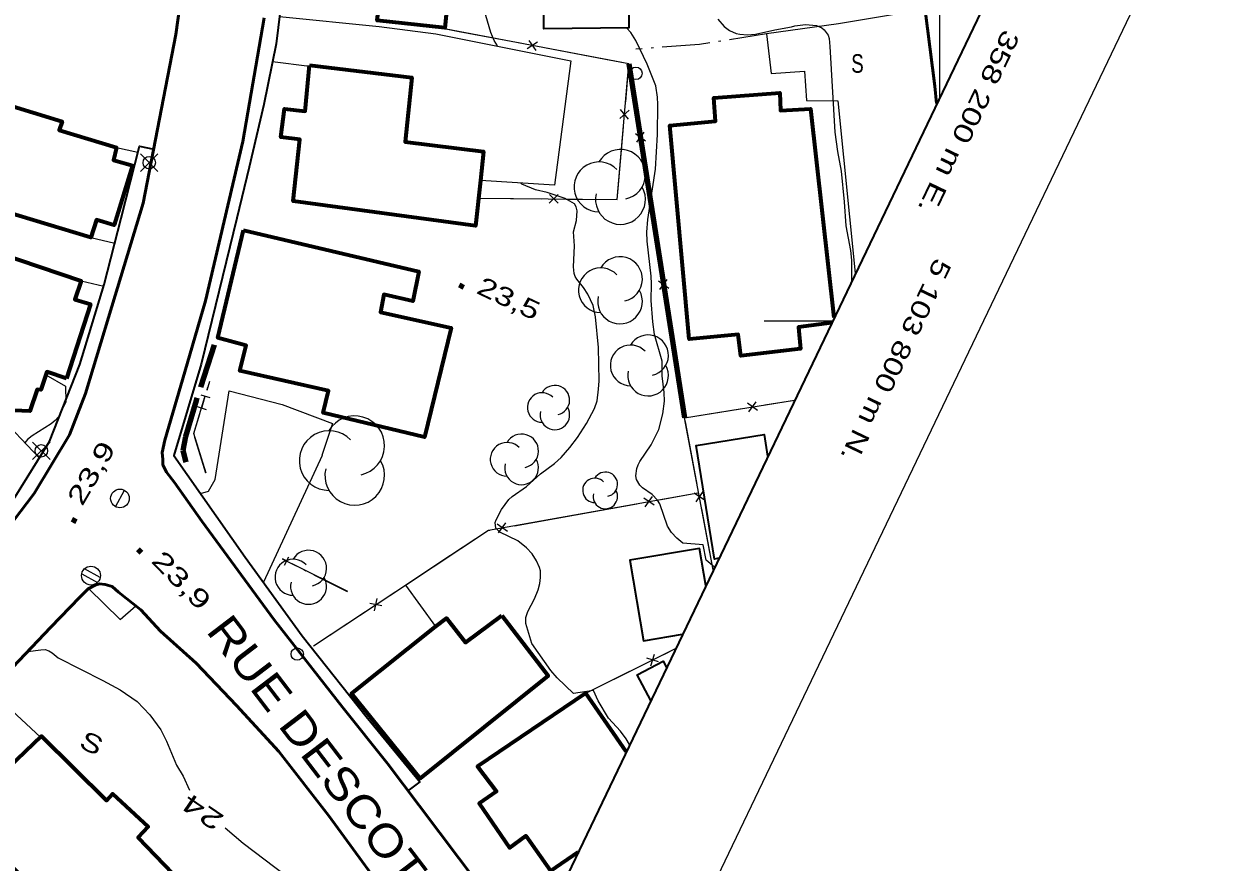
# Model space of a CAD drawing. Extents: x 356765 to 358572, y 5103174 to 5104650.
# Drawn here: x 358126.3 to 358222.2, y 5103756.4 to 5103823.9 of the extents above; entities that cross this region are included whole.
import ezdxf
from ezdxf.enums import TextEntityAlignment as Align

# ---------------------------------------------------------------- set-up
doc = ezdxf.new("R2010")
doc.units = 0
doc.header["$LTSCALE"] = 0.6
doc.linetypes.add('DOT_DASHED', pattern=[7.7, 5, -1.2, 0.3, -1.2])
doc.linetypes.add('LONG_DASHED', pattern=[7.5, 6, -1.5])
for name, color, linetype, lineweight in [('19', 7, 'Continuous', 13), ('2', 7, 'Continuous', 13), ('21', 7, 'Continuous', 53), ('22', 7, 'Continuous', 35), ('3', 7, 'Continuous', 140), ('31', 7, 'Continuous', 70), ('36', 7, 'Continuous', 13), ('37', 7, 'Continuous', 13), ('41', 7, 'DOT_DASHED', 25), ('44', 7, 'Continuous', 25), ('52', 7, 'Continuous', 13), ('60', 7, 'Continuous', 13), ('61', 7, 'Continuous', 13)]:
    doc.layers.add(name, color=color, linetype=linetype, lineweight=lineweight)

msp = doc.modelspace()

# ---------------------------------------------------------------- linework, layer by layer
at = {"layer": '19'}
for p, q in [((358149.25, 5103820.48), (358146.27, 5103820.84)), ((358133.73, 5103813.95), (358135.44, 5103813.57)), ((358131.65, 5103806.71), (358133.58, 5103806.24)), ((358130.87, 5103803.2), (358132.69, 5103802.79)), ((358127.5, 5103788.95), (358122.32, 5103794.38)), ((358156.98, 5103778.7), (358159.41, 5103775.36))]:
    msp.add_line(p, q, dxfattribs=at)
for points in [[(358146.84, 5103824.5), (358154.87, 5103823.69), (358159.43, 5103823.12), (358170.31, 5103820.94), (358169, 5103810.91), (358163.02, 5103811.3)], [(358140.48, 5103786.08), (358141.13, 5103786.26), (358141.67, 5103787.21), (358142.78, 5103794.36), (358147.05, 5103793.26)], [(358147.05, 5103793.26), (358151.12, 5103791.73), (358150.25, 5103789.15)], [(358150.25, 5103789.15), (358150.28, 5103789.15), (358145.55, 5103778.93)]]:
    msp.add_lwpolyline(points, dxfattribs=at)
at = {"layer": '2'}
for points in [[(358164.39, 5103822.13), (358164.12, 5103822.57), (358163.86, 5103823.21), (358163.45, 5103824.58), (358162.91, 5103826.13), (358162.86, 5103826.73), (358163.23, 5103828.63), (358163.4, 5103830.76), (358163.37, 5103831.76), (358163.24, 5103832.74), (358163.23, 5103833.05)], [(358182.14, 5103824.3), (358182.66, 5103823.7), (358183.07, 5103823.38), (358183.61, 5103823.13), (358183.9, 5103823.07), (358184.53, 5103823.04), (358185.16, 5103823.09), (358186.72, 5103823.44), (358188.06, 5103823.66), (358188.35, 5103823.75), (358189.19, 5103823.86), (358190.08, 5103823.78), (358190.5, 5103823.58), (358190.7, 5103823.42), (358191.02, 5103823.01), (358191.09, 5103822.74), (358191.15, 5103822.08), (358191.56, 5103815.2), (358191.76, 5103813.63), (358192.06, 5103812.04), (358192.31, 5103809.58), (358192.45, 5103807.63), (358192.82, 5103805.66), (358192.89, 5103804.88), (358192.89, 5103803.17)], [(358181.86, 5103780.14), (358181.2, 5103780.72), (358180.97, 5103781.96), (358179.32, 5103782.09), (358178.83, 5103782.48), (358178.4, 5103782.94), (358178.09, 5103783.46), (358177.48, 5103785.25), (358177.29, 5103785.54), (358176.85, 5103786.01), (358176.07, 5103786.55), (358175.87, 5103786.76), (358175.6, 5103787.22), (358175.53, 5103787.51), (358175.61, 5103788.09), (358175.72, 5103788.4), (358175.86, 5103788.67), (358176.76, 5103789.99), (358177.39, 5103791.25), (358177.72, 5103792.51), (358177.84, 5103793.51), (358177.81, 5103794.22), (358177.66, 5103795.55), (358177.66, 5103796.73), (358177.04, 5103798.88), (358176.9, 5103799.9), (358176.76, 5103801.63), (358176.81, 5103802.98), (358176.77, 5103803.59), (358176.44, 5103806.42), (358176.41, 5103807.12), (358176.49, 5103808.16), (358177.12, 5103812.21), (358177.27, 5103815.01), (358177.32, 5103817.41), (358177.29, 5103818.01), (358177.14, 5103818.91), (358176.44, 5103820.67), (358175.53, 5103822.58), (358175.12, 5103823.21), (358174.79, 5103823.59)], [(358175.03, 5103765.87), (358174.77, 5103766.33), (358174.31, 5103766.93), (358173.34, 5103767.98), (358172.5, 5103769.37), (358172.13, 5103770.2), (358170.52, 5103769.98), (358169.19, 5103771.24), (358168.69, 5103771.82), (358167.15, 5103774), (358166.67, 5103775.61), (358166.68, 5103776.09), (358166.85, 5103776.58), (358167.37, 5103777.59), (358167.68, 5103778.33), (358167.8, 5103778.82), (358167.86, 5103779.32), (358167.86, 5103779.84), (358167.78, 5103780.11), (358167.53, 5103780.66), (358167.19, 5103781.23), (358166.74, 5103781.71), (358166.03, 5103782.26), (358164.59, 5103782.98), (358164.25, 5103783.28), (358164.2, 5103783.74), (358164.3, 5103783.97), (358164.72, 5103784.78), (358165.32, 5103785.61), (358165.57, 5103785.84), (358166.73, 5103786.65), (358167.87, 5103787.66), (358169, 5103788.51), (358169.53, 5103788.98), (358170.23, 5103789.79), (358170.83, 5103790.59), (358171.57, 5103791.71), (358172.22, 5103792.94), (358172.42, 5103793.54), (358172.54, 5103794.48), (358172.57, 5103795.17), (358172.54, 5103797.83), (358172.29, 5103800.32), (358172.11, 5103801.22), (358171.68, 5103802.13), (358171.33, 5103802.67), (358170.79, 5103803.34), (358170.65, 5103803.55), (358170.56, 5103803.8), (358170.51, 5103804.34), (358170.61, 5103806.04), (358170.53, 5103807.16), (358170.77, 5103808.08), (358170.81, 5103808.84), (358170.74, 5103809.16), (358170.59, 5103809.42), (358169.84, 5103809.84), (358168.4, 5103810.33), (358167.46, 5103810.55), (358166.37, 5103811.01), (358166.27, 5103811.09)], [(358128.04, 5103795.65), (358129.61, 5103794.72), (358129.64, 5103793.43), (358129.05, 5103792.26), (358128.78, 5103791.96), (358128.45, 5103791.68), (358126.93, 5103790.72), (358126.56, 5103790.42), (358126.34, 5103790.17)], [(358126.58, 5103773.36), (358127.62, 5103773.5), (358127.97, 5103773.51), (358128.26, 5103773.42), (358128.54, 5103773.26), (358129.03, 5103772.84), (358132.61, 5103771.03), (358134.03, 5103770.26), (358135.38, 5103769.33), (358136.41, 5103768.24), (358137.29, 5103767.05), (358137.75, 5103766.13), (358138.55, 5103764.2), (358139.08, 5103763.3), (358139.59, 5103762.18)], [(358142.48, 5103759.15), (358143.91, 5103757.91), (358147.35, 5103755.32), (358148.23, 5103754.45), (358149.74, 5103752.63), (358150.98, 5103750.73), (358152.43, 5103747.34), (358152.67, 5103746.58), (358152.93, 5103745.48), (358153.32, 5103744.55)]]:
    msp.add_lwpolyline(points, dxfattribs=at)
at = {"layer": '21'}
for points in [[(358120.96, 5103778.05), (358127.09, 5103786.09), (358129.93, 5103790.82), (358131.23, 5103794.13), (358133.08, 5103800.25), (358135.88, 5103809.47), (358138.49, 5103823.05), (358139.96, 5103833.47), (358140.74, 5103847.91), (358140.51, 5103866.11), (358139.78, 5103867.78), (358138.99, 5103868.69), (358137.38, 5103869.33), (358135.86, 5103869.66), (358134.32, 5103869.63), (358133.86, 5103869.54), (358133.23, 5103869.42), (358130.7, 5103867.57), (358110.36, 5103852.63)], [(358145.61, 5103824.4), (358143.88, 5103814.44), (358140.88, 5103801.61), (358139.23, 5103795.88), (358137.61, 5103790.38), (358137.39, 5103789.38), (358137.44, 5103788.82), (358137.46, 5103788.4), (358137.74, 5103787.8), (358138.38, 5103786.97), (358140.59, 5103783.86), (358146.41, 5103775.91), (358151.93, 5103768.88), (358155.53, 5103764.34), (358158.08, 5103760.94), (358162.93, 5103754.54)], [(358199.74, 5103817.49), (358199.62, 5103818.88), (358198.84, 5103825.01)], [(358154.73, 5103754.76), (358150.82, 5103760.12), (358146.8, 5103765.3), (358143.38, 5103769.01), (358140.13, 5103772.42), (358137.26, 5103774.99), (358135.69, 5103776.7), (358133.88, 5103778.13), (358133.36, 5103778.59), (358132.81, 5103778.76), (358132.36, 5103778.8), (358132, 5103778.69), (358131.43, 5103778.41), (358130.76, 5103777.74), (358128.42, 5103775.3), (358101.58, 5103747.04)]]:
    msp.add_lwpolyline(points, dxfattribs=at)
at = {"layer": '21', "linetype": 'LONG_DASHED', "lineweight": 140}
msp.add_lwpolyline([(358141.59, 5103798.07), (358140.13, 5103793.57), (358139.29, 5103790.68), (358139.05, 5103789.54), (358139.31, 5103788.6)], dxfattribs=at)
at = {"layer": '22'}
for points in [[(358148.44, 5103842.28), (358148.12, 5103836.47), (358147.77, 5103831.98), (358146.57, 5103822.3), (358145.58, 5103817.41), (358144.4, 5103812.38), (358143.42, 5103808.25), (358140.55, 5103796.49), (358138.33, 5103789.13), (358144.08, 5103780.95), (358148.66, 5103774.62), (358153.83, 5103768.13), (358158.15, 5103762.86), (358157.19, 5103762.13)], [(358084.39, 5103740.78), (358083.47, 5103741.71), (358091.64, 5103749.92), (358104.27, 5103763.05), (358115.9, 5103774.83), (358121.35, 5103780.59), (358125.55, 5103785.82), (358128.33, 5103790.26), (358130.76, 5103796.46), (358132.73, 5103802.92), (358134.09, 5103808.26), (358135.57, 5103814.05), (358136.72, 5103813.83)]]:
    msp.add_lwpolyline(points, dxfattribs=at)
at = {"layer": '3'}
for p, q in [((358161.31, 5103802.88), (358161.67, 5103802.71)), ((358130.22, 5103783.75), (358130.42, 5103784.1)), ((358135.43, 5103781.61), (358135.71, 5103781.33))]:
    msp.add_line(p, q, dxfattribs=at)
at = {"layer": '31', "lineweight": 35}
msp.add_lwpolyline([(358174.8, 5103838.93), (358174.98, 5103823.59), (358168.13, 5103823.51), (358168.02, 5103832.9), (358167.97, 5103837.91), (358167.96, 5103838.84), (358174.8, 5103838.93)], close=True, dxfattribs=at)
at = {"layer": '31'}
for points in [[(358162.15, 5103833.08), (358161.82, 5103829.59), (358160.78, 5103829.72), (358160.16, 5103823.58), (358154.72, 5103824.17), (358154.91, 5103825.7), (358149.19, 5103826.37), (358149.25, 5103827.28), (358147.32, 5103827.47), (358148.08, 5103833.44), (358149.98, 5103833.17), (358150.12, 5103834.46), (358162.15, 5103833.08)], [(358149.26, 5103820.58), (358157.49, 5103819.58), (358156.96, 5103814.4), (358163.28, 5103813.62), (358163.02, 5103811.3), (358162.62, 5103807.63), (358147.94, 5103809.63), (358148.47, 5103814.59), (358146.96, 5103814.78), (358147.25, 5103817.08), (358148.9, 5103816.88), (358149.26, 5103820.58)], [(358117.15, 5103819.79), (358129.34, 5103816.05), (358129.1, 5103815.34), (358133.73, 5103813.95), (358133.47, 5103812.94), (358135, 5103812.5), (358133.54, 5103807.69), (358132.1, 5103808.12), (358131.65, 5103806.71), (358118.06, 5103810.8), (358119.23, 5103814.87), (358116.05, 5103815.93), (358117.15, 5103819.79)], [(358143.96, 5103807.3), (358158.07, 5103803.96), (358157.57, 5103801.58), (358155.24, 5103802.11), (358154.98, 5103800.7), (358160.67, 5103799.42), (358158.53, 5103790.63), (358150.35, 5103792.59), (358150.79, 5103794.34), (358143.66, 5103795.96), (358144.16, 5103798.01), (358141.88, 5103798.63), (358143.96, 5103807.3)], [(358129.69, 5103795.34), (358128.12, 5103795.88), (358127.62, 5103794.42), (358127.34, 5103794.46), (358126.74, 5103792.72), (358124.78, 5103792.8), (358123.1, 5103794), (358122.78, 5103796.04), (358119.53, 5103797.24), (358119.75, 5103797.92), (358117.94, 5103799.86), (358119.73, 5103804.28), (358121.68, 5103803.59), (358122.53, 5103806.04), (358130.87, 5103803.2), (358130.38, 5103801.72), (358131.63, 5103801.32), (358129.69, 5103795.34)], [(358164.75, 5103776.26), (358168.49, 5103771.4), (358158.18, 5103763.13), (358152.64, 5103769.98), (358159.41, 5103775.36), (358160.29, 5103776.05), (358161.82, 5103774.09), (358164.75, 5103776.26)]]:
    msp.add_lwpolyline(points, close=True, dxfattribs=at)
for points in [[(358191.29, 5103799.83), (358188.62, 5103799.47), (358188.8, 5103797.73), (358183.98, 5103797.18), (358183.77, 5103798.9), (358179.82, 5103798.5), (358178.26, 5103815.73), (358181.95, 5103816.08), (358181.81, 5103817.95), (358187.12, 5103818.36), (358187.19, 5103816.94), (358189.61, 5103817.08), (358191.49, 5103800.25)], [(358174.75, 5103765.31), (358171.51, 5103770.01), (358162.8, 5103764.09), (358164.33, 5103762.09), (358162.92, 5103761.12), (358165.37, 5103757.54), (358166.68, 5103758.51), (358168.66, 5103755.68), (358170.88, 5103757.22)], [(358129.79, 5103751.68), (358121.07, 5103760.12), (358123.54, 5103762.59), (358123.1, 5103763.01), (358124.62, 5103764.53), (358125.07, 5103764.05), (358127.67, 5103766.54), (358132.91, 5103761.36), (358133.41, 5103761.88), (358136.26, 5103759.22), (358135.46, 5103758.38), (358138.96, 5103754.75)]]:
    msp.add_lwpolyline(points, dxfattribs=at)
at = {"layer": '31', "lineweight": 35}
for points in [[(358182.21, 5103780.86), (358181.86, 5103780.8), (358180.38, 5103789.96), (358185.86, 5103790.84), (358186.14, 5103789.08)], [(358181.16, 5103778.68), (358180.67, 5103781.65), (358175.06, 5103780.71), (358176.15, 5103774.22), (358179.28, 5103774.75)], [(358176.73, 5103769.42), (358175.64, 5103771.48), (358177.73, 5103772.58), (358178, 5103772.07)]]:
    msp.add_lwpolyline(points, dxfattribs=at)
at = {"layer": '36'}
for p, q in [((358137.06, 5103812.02), (358135.65, 5103813.43)), ((358135.65, 5103812.02), (358137.06, 5103813.43)), ((358128.37, 5103788.81), (358126.96, 5103790.22)), ((358126.96, 5103788.81), (358128.37, 5103790.22)), ((358133.64, 5103785.02), (358134.36, 5103786.34)), ((358130.92, 5103779.61), (358132.19, 5103778.92)), ((358132.41, 5103779.32), (358131.14, 5103780.01))]:
    msp.add_line(p, q, dxfattribs=at)
for centre, radius in [((358175.5438, 5103819.9271), 0.5), ((358136.3568, 5103812.7274), 0.5), ((358127.6668, 5103789.5174), 0.5), ((358133.9993, 5103785.6849), 0.75), ((358131.6671, 5103779.4647), 0.7588), ((358148.2738, 5103773.1471), 0.5)]:
    msp.add_circle(centre, radius, dxfattribs=at)
at = {"layer": '37'}
for p, q in [((358161.31, 5103823.28), (358159.69, 5103823.59)), ((358166.23, 5103822.35), (358161.31, 5103823.28)), ((358167.62, 5103822.45), (358166.79, 5103821.89)), ((358166.93, 5103822.58), (358167.49, 5103821.76)), ((358173.1, 5103821.05), (358168.19, 5103821.98)), ((358174.98, 5103820.7), (358175.76, 5103815.76)), ((358175.01, 5103816.95), (358174.25, 5103816.3)), ((358174.95, 5103816.24), (358174.31, 5103817.01)), ((358174.12, 5103810.65), (358174.54, 5103815.63)), ((358175.51, 5103815.07), (358176.32, 5103814.48)), ((358175.62, 5103814.37), (358176.21, 5103815.18)), ((358176.07, 5103813.78), (358176.84, 5103808.85)), ((358168.57, 5103809.47), (358169.29, 5103810.17)), ((358169.28, 5103809.46), (358168.58, 5103810.17)), ((358162.93, 5103809.88), (358167.93, 5103809.83)), ((358176.84, 5103808.85), (358177.62, 5103803.91)), ((358177.37, 5103803.21), (358178.18, 5103802.62)), ((358177.48, 5103802.51), (358178.07, 5103803.32)), ((358178.71, 5103796.99), (358179.46, 5103792.18)), ((358185.91, 5103793.22), (358188.3, 5103793.6)), ((358185.33, 5103792.76), (358184.52, 5103793.35)), ((358184.63, 5103792.65), (358185.22, 5103793.46)), ((358180.47, 5103786.81), (358179.55, 5103791.72)), ((358177.57, 5103785.6), (358180.54, 5103786.13)), ((358181.07, 5103785.54), (358180.24, 5103786.11)), ((358180.94, 5103786.24), (358180.37, 5103785.41)), ((358170.68, 5103784.37), (358175.61, 5103785.25)), ((358177, 5103785.14), (358176.18, 5103785.71)), ((358176.3, 5103785.02), (358176.88, 5103785.84)), ((358165.76, 5103783.49), (358170.68, 5103784.37)), ((358181.76, 5103779.93), (358180.84, 5103784.84)), ((358165.19, 5103783.03), (358164.37, 5103783.61)), ((358164.49, 5103782.91), (358165.06, 5103783.73)), ((358154.5, 5103776.64), (358154.7, 5103777.62)), ((358149.59, 5103773.82), (358153.76, 5103776.58)), ((358155.09, 5103777.03), (358154.11, 5103777.23)), ((358171.52, 5103769.99), (358178.73, 5103773.6)), ((358177.78, 5103773.12), (358178.73, 5103773.6)), ((358177.36, 5103772.52), (358176.41, 5103772.83)), ((358176.73, 5103772.2), (358177.04, 5103773.15)), ((358171.52, 5103769.99), (358175.99, 5103772.23))]:
    msp.add_line(p, q, dxfattribs=at)
at = {"layer": '37', "lineweight": 25}
for p, q in [((358141.01, 5103794.4), (358141.23, 5103795.12)), ((358140.51, 5103794.03), (358141.23, 5103793.82)), ((358140.58, 5103792.96), (358140.87, 5103793.92)), ((358140.22, 5103793.08), (358140.94, 5103792.86)), ((358147.42, 5103780.65), (358147.1, 5103780.81)), ((358147.26, 5103780.31), (358147.59, 5103780.98)), ((358152.34, 5103778.18), (358147.87, 5103780.42))]:
    msp.add_line(p, q, dxfattribs=at)
at = {"layer": '37', "linetype": 'DOT_DASHED', "lineweight": 25}
msp.add_line((358152.33, 5103778.16), (358147.09, 5103780.79), dxfattribs=at)
at = {"layer": '37'}
for points in [[(358162.93, 5103809.88), (358174.04, 5103809.76), (358174.98, 5103820.7), (358159.69, 5103823.59)], [(358174.72, 5103817.62), (358174.98, 5103820.7), (358173.1, 5103821.05)], [(358169.93, 5103809.8), (358174.04, 5103809.76), (358174.12, 5103810.65)], [(358177.93, 5103801.93), (358178.44, 5103798.69), (358178.71, 5103796.99)], [(358181.76, 5103779.93), (358179.46, 5103792.18), (358188.3, 5103793.6)], [(358179.55, 5103791.72), (358179.46, 5103792.18), (358183.94, 5103792.9)], [(358149.59, 5103773.82), (358156.98, 5103778.7), (358163.66, 5103783.12), (358180.54, 5103786.13)], [(358159.6, 5103780.43), (358163.66, 5103783.12), (358163.79, 5103783.14)], [(358155.43, 5103777.68), (358156.98, 5103778.7), (358159.6, 5103780.43)]]:
    msp.add_lwpolyline(points, dxfattribs=at)
at = {"layer": '37', "lineweight": 158}
msp.add_lwpolyline([(358174.98, 5103820.7), (358178.44, 5103798.69), (358179.46, 5103792.18)], dxfattribs=at)
at = {"layer": '37', "linetype": 'DOT_DASHED', "lineweight": 25}
msp.add_lwpolyline([(358140.91, 5103787.71), (358139.94, 5103790.91), (358141.21, 5103795.13)], dxfattribs=at)
at = {"layer": '37', "lineweight": 25}
msp.add_lwpolyline([(358140.93, 5103787.72), (358139.96, 5103790.91), (358140.44, 5103792.49)], dxfattribs=at)
at = {"layer": '41'}
msp.add_lwpolyline([(358186.05, 5103823.1), (358180.66, 5103822.26), (358175.54, 5103821.87)], dxfattribs=at)
at = {"layer": '44'}
for centre, radius, start, end in [((358174.3003, 5103811.7817), 2.012, 282.26917, 149.72626), ((358172.57, 5103810.7757), 2.012, 44.11537, 269.80396), ((358174.3003, 5103809.7697), 2.012, 166.93686, 29.62122), ((358174.2619, 5103803.3509), 1.8001, 282.26917, 149.72626), ((358172.7137, 5103802.4509), 1.8001, 44.11537, 269.80396), ((358174.2619, 5103801.5508), 1.8001, 166.93686, 29.62122), ((358176.5236, 5103797.2155), 1.6367, 282.26917, 149.72626), ((358175.116, 5103796.3972), 1.6367, 44.11537, 269.80396), ((358176.5236, 5103795.5788), 1.6367, 166.93686, 29.62122), ((358169.0169, 5103793.6018), 1.1897, 282.26917, 149.72626), ((358167.9938, 5103793.007), 1.1897, 44.11537, 269.80396), ((358169.0169, 5103792.4122), 1.1897, 166.93686, 29.62122), ((358152.9022, 5103789.9343), 2.3996, 282.26917, 149.72626), ((358150.8386, 5103788.7345), 2.3996, 44.11537, 269.80396), ((358166.3375, 5103789.5102), 1.3587, 282.26917, 149.72626), ((358165.169, 5103788.8309), 1.3587, 44.11537, 269.80396), ((358166.3375, 5103788.1515), 1.3587, 166.93686, 29.62122), ((358152.9022, 5103787.5347), 2.3996, 166.93686, 29.62122), ((358172.2352, 5103786.3323), 0.9829, 44.11537, 269.80396), ((358173.0805, 5103786.8238), 0.9829, 282.26917, 149.72626), ((358173.0805, 5103785.8409), 0.9829, 166.93686, 29.62122), ((358149.1856, 5103780.0579), 1.45, 282.26917, 149.72626), ((358147.9386, 5103779.3329), 1.45, 44.11537, 269.80396), ((358149.1856, 5103778.608), 1.45, 166.93686, 29.62122)]:
    msp.add_arc(centre, radius, start, end, dxfattribs=at)
at = {"layer": '52'}
msp.add_line((358127.59, 5103766.46), (358124.54, 5103769.3), dxfattribs=at)
for points in [[(358198.84, 5103825.01), (358196.35, 5103824.66), (358191.86, 5103823.91), (358186.05, 5103823.1), (358186.44, 5103819.92), (358189.12, 5103820.1), (358189.27, 5103817.74), (358191.8, 5103817.71), (358193.2, 5103803.83)], [(358131.48, 5103778.43), (358134.03, 5103775.92), (358135.28, 5103777.03)]]:
    msp.add_lwpolyline(points, dxfattribs=at)
at = {"layer": '60', "lineweight": 35}
msp.add_lwpolyline([(356779.89, 5103862.01), (357952.48, 5103300.77), (358322.47, 5104073.79), (357149.88, 5104635.03)], close=True, dxfattribs=at)
at = {"layer": '60'}
msp.add_lwpolyline([(358331.91, 5104068.3), (358557.43, 5103960.4), (358187.44, 5103187.19), (357961.94, 5103295.12)], close=True, dxfattribs=at)
at = {"layer": '61'}
for p, q in [((358200, 5103817.91), (358200, 5103829.5)), ((358185.88, 5103800), (358191.43, 5103800))]:
    msp.add_line(p, q, dxfattribs=at)

# ---------------------------------------------------------------- texts
at = {"layer": '2', "width": 1.55}
msp.add_text('24', height=1.5, rotation=145.638, dxfattribs=at).set_placement((358141.0633, 5103761.0323), align=Align.CENTER)
at = {"layer": '21', "width": 1.15}
msp.add_text('RUE DESCOTEAUX', height=2.6, rotation=307.356, dxfattribs=at).set_placement((358140.87, 5103774.99))
at = {"layer": '3'}
for s, rotation, width, p in [('23,5   ', 334.619, 1.35, (358162.61, 5103802.25)), ('23,9   ', 59.87, 1.4, (358130.96, 5103784.99)), ('23,9   ', 314.619, 1.45, (358136.44, 5103780.58))]:
    msp.add_text(s, height=1.5, rotation=rotation, dxfattribs=dict(at, width=width)).set_placement(p)
at = {"layer": '52', "width": 0.75}
msp.add_text('S', height=1.5, dxfattribs=at).set_placement((358192.88, 5103819.97))
at = {"layer": '52', "width": 1.3}
msp.add_text('S', height=1.5, rotation=334.69, dxfattribs=at).set_placement((358130.61, 5103765.67))
at = {"layer": '61'}
for s, width, p in [(' 358 200 m E.', 1.35, (358201.8273, 5103816.6388)), (' 5 103 800 m N.', 1.3, (358195.9604, 5103797.4288))]:
    msp.add_text(s, height=1.5, rotation=244.42, dxfattribs=dict(at, width=width)).set_placement(p, align=Align.CENTER)

doc.saveas('drawing.dxf')
